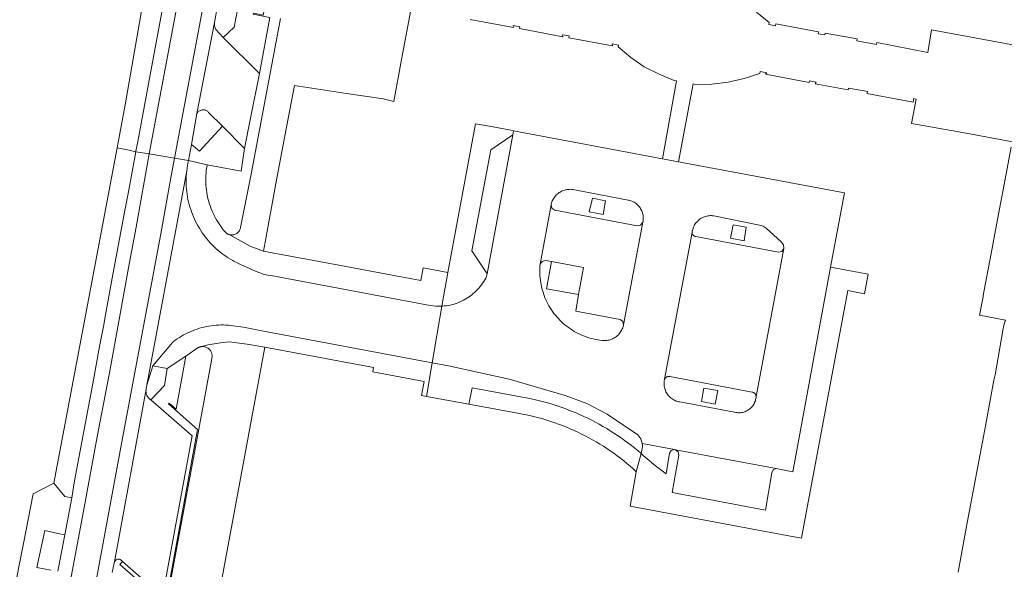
# Model space of a CAD drawing. Extents: x 146402 to 164798, y 455483 to 464134.
# Tile 276 of 575: x 157656 to 157761, y 460118 to 460177. Entities that reach past the tile are written whole.
import ezdxf

# ---------------------------------------------------------------- set-up
doc = ezdxf.new("R2010")
doc.units = 0
doc.header["$LTSCALE"] = 0.2
for name, color, linetype, lineweight in [('B-XX-VH-VERHARDING_BETONSTRAATSTEEN-GV', 252, 'CONTINUOUS', 18), ('B-XX-VH-VERHARDING_SIERBESTRATING-GV', 252, 'CONTINUOUS', 18), ('B-XX-VH-VERHARDING_TEGEL-GV', 252, 'CONTINUOUS', 18)]:
    doc.layers.add(name, color=color, linetype=linetype, lineweight=lineweight)

msp = doc.modelspace()

# ---------------------------------------------------------------- linework, layer by layer
at = {"layer": 'B-XX-VH-VERHARDING_BETONSTRAATSTEEN-GV'}
for points in [[(157690.929, 460261.316), (157688.213, 460261.793), (157669.528, 460162.435), (157672.236, 460161.97)], [(157676.537, 460176.175), (157676.533, 460176.575), (157674.658, 460166.774), (157674.665, 460166.787), (157674.705, 460166.853), (157674.753, 460166.915), (157674.806, 460166.972), (157674.864, 460167.023), (157674.928, 460167.067), (157674.996, 460167.105), (157675.067, 460167.136), (157675.141, 460167.159), (157675.218, 460167.174), (157675.295, 460167.181), (157675.372, 460167.181), (157675.45, 460167.172), (157675.526, 460167.156), (157675.599, 460167.132), (157675.67, 460167.1), (157675.738, 460167.062), (157675.801, 460167.016), (157675.859, 460166.964), (157675.911, 460166.907), (157677.391, 460165.417), (157679.78, 460163.012), (157680.42, 460166.275), (157681.363, 460171.079), (157677.488, 460174.95), (157676.69, 460175.806)], [(157724.69, 460161.93), (157708.676, 460164.926), (157708.599, 460164.507), (157705.844, 460149.555), (157705.793, 460149.277), (157705.696, 460149.087), (157705.591, 460148.9), (157705.48, 460148.718), (157705.362, 460148.539), (157705.237, 460148.366), (157705.106, 460148.197), (157704.969, 460148.033), (157704.826, 460147.874), (157704.677, 460147.721), (157704.522, 460147.573), (157704.362, 460147.432), (157704.196, 460147.296), (157704.026, 460147.167), (157703.851, 460147.044), (157703.672, 460146.928), (157703.488, 460146.819), (157703.3, 460146.717), (157703.109, 460146.621), (157702.914, 460146.533), (157702.716, 460146.453), (157702.515, 460146.379), (157702.312, 460146.314), (157702.106, 460146.256), (157701.898, 460146.205), (157701.689, 460146.163), (157701.478, 460146.128), (157701.266, 460146.102), (157701.053, 460146.083), (157700.976, 460146.078), (157699.952, 460140.006), (157701.683, 460139.681), (157708.217, 460138.241), (157714.244, 460136.479), (157716.553, 460135.612), (157718.751, 460134.492), (157722.055, 460132.25), (157722.372, 460131.832), (157722.53, 460131.331), (157725.979, 460130.683), (157726.101, 460130.66), (157736.908, 460128.629), (157738.712, 460128.29), (157742.77, 460150.28), (157744.26, 460158.25), (157726.41, 460161.59)], [(157705.844, 460149.555), (157708.599, 460164.507), (157706.244, 460162.883), (157704.196, 460152.011)], [(157672.236, 460161.97), (157669.528, 460162.435), (157668.133, 460154.565), (157667.385, 460150.6), (157666.298, 460144.641), (157665.256, 460138.91), (157664.01, 460132.453), (157662.469, 460124.047), (157660.928, 460115.869), (157659.433, 460107.849), (157657.779, 460099.149), (157656.495, 460092.077), (157659.245, 460091.608), (157662.65, 460110.182), (157666.774, 460132.475), (157670.761, 460153.862), (157671.894, 460160.07)], [(157673.526, 460160.349), (157673.553, 460160.628), (157669.257, 460137.586), (157669.922, 460139.669), (157672.021, 460142.196), (157672.119, 460142.273), (157672.33, 460142.43), (157672.546, 460142.58), (157672.766, 460142.724), (157672.99, 460142.861), (157673.219, 460142.992), (157673.451, 460143.115), (157673.687, 460143.231), (157673.926, 460143.34), (157674.169, 460143.442), (157674.414, 460143.536), (157674.663, 460143.623), (157674.913, 460143.702), (157675.167, 460143.773), (157675.422, 460143.837), (157675.679, 460143.893), (157675.937, 460143.941), (157676.197, 460143.981), (157676.458, 460144.014), (157676.72, 460144.038), (157676.983, 460144.054), (157677.245, 460144.063), (157677.508, 460144.063), (157677.771, 460144.055), (157678.034, 460144.04), (157678.296, 460144.016), (157678.557, 460143.984), (157678.817, 460143.945), (157679.671, 460143.816), (157681.64, 460143.439), (157699.952, 460140.006), (157700.976, 460146.078), (157700.35, 460146.078), (157699.727, 460146.146), (157682.974, 460149.296), (157681.863, 460149.496), (157680.946, 460149.843), (157680.043, 460150.225), (157679.323, 460150.559), (157678.614, 460150.915), (157678.5, 460150.978), (157678.258, 460151.119), (157678.019, 460151.266), (157677.786, 460151.421), (157677.556, 460151.582), (157677.332, 460151.749), (157677.112, 460151.923), (157676.897, 460152.103), (157676.687, 460152.289), (157676.483, 460152.481), (157676.285, 460152.678), (157676.092, 460152.881), (157675.905, 460153.09), (157675.724, 460153.304), (157675.549, 460153.523), (157675.38, 460153.747), (157675.218, 460153.975), (157675.063, 460154.209), (157674.914, 460154.446), (157674.773, 460154.688), (157674.638, 460154.933), (157674.51, 460155.183), (157674.389, 460155.436), (157674.276, 460155.692), (157674.17, 460155.951), (157674.071, 460156.214), (157673.98, 460156.479), (157673.897, 460156.746), (157673.821, 460157.016), (157673.753, 460157.288), (157673.692, 460157.561), (157673.64, 460157.836), (157673.595, 460158.113), (157673.559, 460158.391), (157673.53, 460158.67), (157673.51, 460158.949), (157673.497, 460159.229), (157673.492, 460159.509), (157673.495, 460159.789), (157673.506, 460160.069)], [(157714.666, 460158.636), (157714.795, 460158.637), (157714.923, 460158.63), (157715.051, 460158.615), (157720.992, 460157.475), (157721.06, 460157.463), (157721.182, 460157.434), (157721.301, 460157.398), (157721.418, 460157.354), (157721.532, 460157.303), (157721.643, 460157.244), (157721.75, 460157.179), (157721.852, 460157.107), (157721.949, 460157.028), (157722.041, 460156.944), (157722.128, 460156.854), (157722.209, 460156.758), (157722.283, 460156.657), (157722.351, 460156.552), (157722.412, 460156.443), (157722.466, 460156.33), (157722.512, 460156.214), (157722.551, 460156.095), (157722.582, 460155.974), (157722.606, 460155.851), (157722.622, 460155.727), (157722.629, 460155.602), (157722.629, 460155.477), (157722.62, 460155.353), (157722.604, 460155.229), (157722.58, 460155.106), (157720.506, 460144.087), (157720.492, 460144.018), (157720.462, 460143.893), (157720.424, 460143.771), (157720.378, 460143.651), (157720.324, 460143.534), (157720.264, 460143.421), (157720.196, 460143.311), (157720.122, 460143.207), (157720.042, 460143.107), (157719.955, 460143.012), (157719.863, 460142.923), (157719.766, 460142.839), (157719.663, 460142.762), (157719.556, 460142.692), (157719.444, 460142.628), (157719.329, 460142.571), (157719.211, 460142.522), (157719.089, 460142.48), (157718.966, 460142.446), (157718.84, 460142.419), (157718.713, 460142.401), (157718.585, 460142.39), (157718.457, 460142.387), (157718.329, 460142.393), (157718.201, 460142.406), (157717.973, 460142.433), (157717.732, 460142.47), (157717.491, 460142.514), (157717.253, 460142.566), (157717.016, 460142.626), (157716.782, 460142.694), (157716.549, 460142.769), (157716.319, 460142.852), (157716.093, 460142.942), (157715.869, 460143.04), (157715.648, 460143.145), (157715.431, 460143.257), (157715.218, 460143.376), (157715.009, 460143.503), (157714.804, 460143.636), (157714.604, 460143.775), (157714.408, 460143.921), (157714.218, 460144.074), (157714.032, 460144.232), (157713.852, 460144.397), (157713.677, 460144.567), (157713.507, 460144.743), (157713.344, 460144.925), (157713.187, 460145.111), (157713.035, 460145.303), (157712.891, 460145.5), (157712.752, 460145.701), (157712.621, 460145.907), (157712.496, 460146.117), (157712.378, 460146.331), (157712.267, 460146.548), (157712.163, 460146.769), (157712.067, 460146.994), (157711.978, 460147.221), (157711.897, 460147.451), (157711.823, 460147.684), (157711.757, 460147.919), (157711.698, 460148.156), (157711.648, 460148.395), (157711.605, 460148.636), (157711.57, 460148.877), (157711.543, 460149.12), (157711.524, 460149.364), (157711.513, 460149.608), (157711.51, 460149.852), (157711.515, 460150.096), (157711.528, 460150.34), (157711.549, 460150.583), (157712.715, 460156.972), (157712.728, 460157.034), (157712.761, 460157.159), (157712.802, 460157.281), (157712.85, 460157.4), (157712.905, 460157.516), (157712.968, 460157.629), (157713.037, 460157.737), (157713.113, 460157.841), (157713.195, 460157.94), (157713.283, 460158.034), (157713.377, 460158.122), (157713.476, 460158.204), (157713.58, 460158.279), (157713.689, 460158.348), (157713.802, 460158.41), (157713.918, 460158.466), (157714.037, 460158.513), (157714.159, 460158.553), (157714.284, 460158.586), (157714.41, 460158.611), (157714.538, 460158.628)], [(157712.8, 460156.604), (157712.715, 460156.972), (157711.549, 460150.583), (157711.756, 460150.886), (157712.112, 460150.975), (157712.774, 460150.889), (157716.215, 460150.251), (157715.678, 460147.319), (157715.37, 460145.528), (157720.136, 460144.658), (157720.432, 460144.444), (157720.506, 460144.087), (157722.58, 460155.106), (157722.35, 460154.788), (157721.965, 460154.709), (157713.113, 460156.391)], [(157729.83, 460155.807), (157729.958, 460155.807), (157730.085, 460155.799), (157730.211, 460155.783), (157735.139, 460154.789), (157735.503, 460154.666), (157735.85, 460154.457), (157737.449, 460152.991), (157737.689, 460152.677), (157737.758, 460152.287), (157734.759, 460136.381), (157734.756, 460136.32), (157734.75, 460136.284), (157734.734, 460136.164), (157734.71, 460136.045), (157734.678, 460135.928), (157734.639, 460135.813), (157734.592, 460135.702), (157734.538, 460135.593), (157734.477, 460135.489), (157734.409, 460135.388), (157734.335, 460135.293), (157734.254, 460135.202), (157734.168, 460135.117), (157734.076, 460135.038), (157733.98, 460134.965), (157733.878, 460134.898), (157733.773, 460134.839), (157733.664, 460134.786), (157733.551, 460134.741), (157733.436, 460134.703), (157733.319, 460134.673), (157733.199, 460134.651), (157733.079, 460134.637), (157732.958, 460134.631), (157732.837, 460134.632), (157732.716, 460134.642), (157732.596, 460134.659), (157732.478, 460134.685), (157732.425, 460134.699), (157726.549, 460135.788), (157726.424, 460135.814), (157726.301, 460135.847), (157726.18, 460135.888), (157726.063, 460135.937), (157725.948, 460135.992), (157725.837, 460136.055), (157725.73, 460136.125), (157725.628, 460136.201), (157725.531, 460136.284), (157725.439, 460136.372), (157725.353, 460136.466), (157725.273, 460136.565), (157725.2, 460136.67), (157725.133, 460136.778), (157725.073, 460136.891), (157725.02, 460137.007), (157724.974, 460137.126), (157724.937, 460137.247), (157724.906, 460137.371), (157724.884, 460137.497), (157724.87, 460137.623), (157724.863, 460137.751), (157724.865, 460137.878), (157724.874, 460138.005), (157724.888, 460138.11), (157724.899, 460138.171), (157724.917, 460138.231), (157727.882, 460153.992), (157727.882, 460154.054), (157727.89, 460154.116), (157727.905, 460154.176), (157727.915, 460154.225), (157727.947, 460154.348), (157727.986, 460154.469), (157728.033, 460154.587), (157728.088, 460154.702), (157728.149, 460154.814), (157728.217, 460154.921), (157728.292, 460155.024), (157728.373, 460155.122), (157728.461, 460155.215), (157728.553, 460155.302), (157728.652, 460155.383), (157728.755, 460155.458), (157728.862, 460155.526), (157728.974, 460155.588), (157729.089, 460155.642), (157729.207, 460155.689), (157729.328, 460155.728), (157729.452, 460155.76), (157729.577, 460155.783), (157729.703, 460155.799)], [(157727.891, 460153.931), (157727.882, 460153.992), (157724.917, 460138.231), (157724.943, 460138.288), (157724.976, 460138.341), (157725.015, 460138.389), (157725.061, 460138.432), (157725.111, 460138.468), (157725.166, 460138.498), (157725.224, 460138.521), (157725.284, 460138.536), (157725.346, 460138.543), (157725.409, 460138.543), (157725.47, 460138.534), (157725.484, 460138.531), (157734.349, 460136.836), (157734.409, 460136.825), (157734.467, 460136.806), (157734.522, 460136.78), (157734.573, 460136.747), (157734.619, 460136.708), (157734.66, 460136.663), (157734.694, 460136.613), (157734.722, 460136.558), (157734.742, 460136.501), (157734.755, 460136.442), (157734.759, 460136.381), (157737.758, 460152.287), (157737.54, 460151.967), (157737.163, 460151.88), (157728.273, 460153.552), (157728.262, 460153.554), (157728.202, 460153.571), (157728.145, 460153.596), (157728.092, 460153.627), (157728.043, 460153.666), (157727.999, 460153.71), (157727.962, 460153.759), (157727.931, 460153.813), (157727.907, 460153.871)], [(157669.182, 460137.059), (157669.194, 460137.153), (157665.784, 460118.597), (157665.811, 460118.653), (157665.845, 460118.704), (157665.885, 460118.751), (157665.931, 460118.792), (157665.982, 460118.827), (157666.037, 460118.856), (157666.095, 460118.876), (157666.155, 460118.889), (157666.217, 460118.894), (157666.279, 460118.892), (157666.339, 460118.881), (157666.398, 460118.862), (157666.454, 460118.836), (157666.506, 460118.804), (157666.554, 460118.764), (157666.667, 460118.664), (157670.938, 460114.901), (157672.5, 460123.223), (157674.134, 460132.151), (157669.701, 460136.013), (157669.627, 460136.064), (157669.554, 460136.124), (157669.486, 460136.19), (157669.424, 460136.261), (157669.368, 460136.338), (157669.318, 460136.419), (157669.276, 460136.504), (157669.241, 460136.592), (157669.213, 460136.683), (157669.194, 460136.775), (157669.182, 460136.87), (157669.178, 460136.964)], [(157725.979, 460130.683), (157722.53, 460131.331), (157722.543, 460131.153), (157722.536, 460130.975), (157722.42, 460130.236), (157722.63, 460130.051), (157722.838, 460129.865), (157723.932, 460128.933), (157725.079, 460128.065), (157725.464, 460130.272), (157725.644, 460130.575)], [(157736.908, 460128.629), (157726.101, 460130.66), (157726.38, 460130.431), (157726.443, 460130.075), (157725.72, 460126.075), (157735.753, 460124.166), (157736.435, 460128.192), (157736.602, 460128.486)]]:
    msp.add_lwpolyline(points, close=True, dxfattribs=at)
for points in [[(157683.635, 460177), (157680.476, 460160.271), (157679.346, 460154.522), (157679.335, 460154.471), (157679.31, 460154.386), (157679.277, 460154.305), (157679.237, 460154.226), (157679.191, 460154.152), (157679.137, 460154.082), (157679.078, 460154.017), (157679.013, 460153.957), (157678.942, 460153.905), (157678.868, 460153.858), (157678.789, 460153.819), (157678.707, 460153.786), (157678.622, 460153.762), (157678.536, 460153.745), (157678.448, 460153.736), (157678.361, 460153.735), (157678.273, 460153.742), (157678.186, 460153.757), (157678.101, 460153.78), (157680.39, 460152.53), (157681.795, 460151.998), (157682.051, 460153.368), (157683.04, 460158.66), (157683.15, 460159.25), (157684.04, 460163.99), (157684.15, 460164.58), (157685.136, 460169.785), (157690.741, 460168.942), (157694.67, 460168.35), (157695.804, 460168.073), (157696.64, 460172.57), (157696.75, 460173.16), (157697.64, 460177.89)], [(157762.17, 460163.17), (157761.28, 460158.42), (157761.17, 460157.84), (157761.07, 460157.306), (157760.28, 460153.09), (157760.18, 460152.51), (157759.29, 460147.79), (157759.18, 460147.21), (157759.159, 460147.097), (157758.79, 460145.1), (157761.562, 460144.587), (157761.402, 460144.034), (157761.297, 460143.454), (157760.44, 460138.72), (157760.33, 460138.14), (157759.45, 460133.42), (157759.34, 460132.84), (157758.46, 460128.11), (157758.35, 460127.53), (157757.46, 460122.8), (157757.35, 460122.22), (157756.47, 460117.49)], [(157675.925, 460109.206), (157681.941, 460141.662), (157680.038, 460142.005), (157678.106, 460142.242), (157677.17, 460142.134), (157675.838, 460141.918), (157675.212, 460141.744), (157675.251, 460141.745), (157675.341, 460141.743), (157675.431, 460141.732), (157675.519, 460141.714), (157675.606, 460141.688), (157675.689, 460141.654), (157675.77, 460141.613), (157675.846, 460141.565), (157675.918, 460141.51), (157675.985, 460141.45), (157676.046, 460141.383), (157676.102, 460141.312), (157676.15, 460141.236), (157676.192, 460141.155), (157676.226, 460141.072), (157676.253, 460140.986), (157676.272, 460140.897), (157676.284, 460140.808), (157676.287, 460140.718), (157676.282, 460140.627), (157676.269, 460140.538), (157676.249, 460140.45), (157674.849, 460132.883), (157670.641, 460110.155)]]:
    msp.add_lwpolyline(points, dxfattribs=at)
at = {"layer": 'B-XX-VH-VERHARDING_SIERBESTRATING-GV'}
for points in [[(157704.026, 460176.895), (157708.667, 460176.016), (157708.652, 460176.235), (157709.368, 460176.094), (157709.328, 460175.908), (157713.997, 460175.038), (157713.96, 460175.253), (157714.673, 460175.112), (157714.628, 460174.917), (157719.34, 460174.068), (157719.272, 460174.256), (157719.982, 460174.119), (157719.944, 460173.933), (157721.305, 460172.794), (157722.744, 460171.784), (157724.326, 460170.994), (157725.969, 460170.328), (157726.21, 460170.291), (157724.69, 460161.93), (157726.41, 460161.59), (157727.979, 460169.963), (157728.231, 460169.915), (157729.994, 460169.933), (157731.76, 460170.145), (157733.477, 460170.53), (157735.164, 460171.093), (157735.2, 460171.294), (157735.911, 460171.16), (157735.777, 460171.011), (157740.475, 460170.105), (157740.509, 460170.296), (157741.219, 460170.165), (157741.111, 460169.985), (157744.639, 460169.331), (157744.679, 460169.522), (157746.767, 460169.135), (157746.677, 460168.934), (157751.63, 460168.02), (157751.7, 460168.39), (157751.969, 460168.34), (157751.47, 460165.7), (157756.93, 460164.75), (157760.99, 460163.99), (157762.28, 460163.75)], [(157763.915, 460173.89), (157753.62, 460175.77), (157753.206, 460173.345), (157747.745, 460174.398), (157747.704, 460174.192), (157745.593, 460174.584), (157745.635, 460174.79), (157742.189, 460175.43), (157742.155, 460175.223), (157741.444, 460175.353), (157741.48, 460175.56), (157736.872, 460176.419), (157736.837, 460176.212), (157736.127, 460176.345), (157736.163, 460176.552), (157734.8, 460177.67)]]:
    msp.add_lwpolyline(points, dxfattribs=at)
at = {"layer": 'B-XX-VH-VERHARDING_TEGEL-GV'}
for points in [[(157688.213, 460261.793), (157686.616, 460262.074), (157686.532, 460261.61), (157684.423, 460249.999), (157684.276, 460249.191), (157683.651, 460245.747), (157683.446, 460244.541), (157682.369, 460238.558), (157681.81, 460235.655), (157681.005, 460231.474), (157680.957, 460231.228), (157679.849, 460225.289), (157678.983, 460220.696), (157677.398, 460212.285), (157674.236, 460195.32), (157673.48, 460191.348), (157673.387, 460190.827), (157673.211, 460189.842), (157672.796, 460187.828), (157670.18, 460173.842), (157668.295, 460163.778), (157668.101, 460162.737), (157668.091, 460162.681), (157669.528, 460162.435)], [(157685.013, 460190.244), (157683.289, 460191.871), (157681.469, 460189.943), (157679.138, 460190.385), (157678.84, 460188.813), (157678.439, 460186.8), (157676.856, 460178.34), (157679.011, 460177.912), (157678.671, 460176.071), (157677.488, 460174.95), (157681.363, 460171.079), (157682.492, 460177.114), (157680.699, 460177.454), (157680.717, 460177.552), (157681.758, 460177.355), (157683.338, 460185.716), (157682.293, 460185.919), (157682.312, 460186.017), (157685.232, 460185.45), (157685.599, 460187.546), (157682.71, 460188.07), (157682.728, 460188.169), (157684.576, 460187.821)], [(157679.78, 460163.012), (157677.391, 460165.417), (157674.944, 460162.722), (157674.086, 460163.465), (157673.741, 460161.732), (157673.739, 460161.723), (157675.758, 460161.264), (157679.394, 460160.577)], [(157706.499, 460165.334), (157704.6, 460165.69), (157701.62, 460149.71), (157700.976, 460146.078), (157701.053, 460146.083), (157701.266, 460146.102), (157701.478, 460146.128), (157701.689, 460146.163), (157701.898, 460146.205), (157702.106, 460146.256), (157702.312, 460146.314), (157702.515, 460146.379), (157702.716, 460146.453), (157702.914, 460146.533), (157703.109, 460146.621), (157703.3, 460146.717), (157703.488, 460146.819), (157703.672, 460146.928), (157703.851, 460147.044), (157704.026, 460147.167), (157704.196, 460147.296), (157704.362, 460147.432), (157704.522, 460147.573), (157704.677, 460147.721), (157704.826, 460147.874), (157704.969, 460148.033), (157705.106, 460148.197), (157705.237, 460148.366), (157705.362, 460148.539), (157705.48, 460148.718), (157705.591, 460148.9), (157705.696, 460149.087), (157705.793, 460149.277), (157705.844, 460149.555), (157704.196, 460152.011), (157706.244, 460162.883), (157708.599, 460164.507), (157708.676, 460164.926), (157708.577, 460164.945)], [(157667.356, 460162.833), (157666.078, 460163.097), (157659.28, 460127.07), (157660.45, 460125.631), (157661.189, 460125.506), (157661.495, 460127.317), (157663.447, 460137.786), (157664.185, 460141.74), (157664.604, 460143.898), (157664.829, 460145.142), (157665.533, 460149.09), (157666.868, 460156.177), (157667.285, 460158.354), (157668.091, 460162.681)], [(157675.758, 460161.264), (157673.739, 460161.723), (157673.682, 460161.458), (157673.631, 460161.183), (157673.588, 460160.906), (157673.553, 460160.628), (157673.526, 460160.349), (157673.506, 460160.069), (157673.495, 460159.789), (157673.492, 460159.509), (157673.497, 460159.229), (157673.51, 460158.949), (157673.53, 460158.67), (157673.559, 460158.391), (157673.595, 460158.113), (157673.64, 460157.836), (157673.692, 460157.561), (157673.753, 460157.288), (157673.821, 460157.016), (157673.897, 460156.746), (157673.98, 460156.479), (157674.071, 460156.214), (157674.17, 460155.951), (157674.276, 460155.692), (157674.389, 460155.436), (157674.51, 460155.183), (157674.638, 460154.933), (157674.773, 460154.688), (157674.914, 460154.446), (157675.063, 460154.209), (157675.218, 460153.975), (157675.38, 460153.747), (157675.549, 460153.523), (157675.724, 460153.304), (157675.905, 460153.09), (157676.092, 460152.881), (157676.285, 460152.678), (157676.483, 460152.481), (157676.687, 460152.289), (157676.897, 460152.103), (157677.112, 460151.923), (157677.332, 460151.749), (157677.556, 460151.582), (157677.786, 460151.421), (157678.019, 460151.266), (157678.258, 460151.119), (157678.5, 460150.978), (157678.614, 460150.915), (157679.323, 460150.559), (157680.043, 460150.225), (157680.946, 460149.843), (157681.863, 460149.496), (157682.974, 460149.296), (157699.727, 460146.146), (157700.35, 460146.078), (157700.976, 460146.078), (157701.62, 460149.71), (157698.96, 460150.21), (157698.71, 460148.83), (157687.211, 460150.984), (157682.926, 460151.787), (157682, 460151.96), (157681.795, 460151.998), (157680.39, 460152.53), (157678.101, 460153.78), (157678.086, 460153.785), (157678.071, 460153.79), (157678.055, 460153.795), (157678.04, 460153.801), (157678.025, 460153.807), (157678.011, 460153.813), (157677.996, 460153.82), (157677.981, 460153.826), (157677.967, 460153.833), (157677.953, 460153.841), (157677.938, 460153.848), (157677.932, 460153.852), (157677.924, 460153.856), (157677.91, 460153.864), (157677.896, 460153.872), (157677.883, 460153.88), (157677.869, 460153.889), (157677.856, 460153.898), (157677.843, 460153.907), (157677.83, 460153.916), (157677.817, 460153.926), (157677.804, 460153.936), (157677.791, 460153.946), (157677.779, 460153.956), (157677.658, 460154.094), (157677.491, 460154.295), (157677.33, 460154.501), (157677.176, 460154.712), (157677.028, 460154.927), (157676.887, 460155.146), (157676.752, 460155.37), (157676.625, 460155.598), (157676.504, 460155.83), (157676.391, 460156.065), (157676.285, 460156.304), (157676.187, 460156.546), (157676.095, 460156.791), (157676.012, 460157.038), (157675.936, 460157.288), (157675.867, 460157.54), (157675.807, 460157.794), (157675.754, 460158.05), (157675.709, 460158.307), (157675.672, 460158.565), (157675.643, 460158.825), (157675.622, 460159.085), (157675.609, 460159.346), (157675.603, 460159.607), (157675.606, 460159.868), (157675.617, 460160.129), (157675.636, 460160.39), (157675.663, 460160.65), (157675.697, 460160.908), (157675.74, 460161.166)], [(157714.923, 460158.63), (157714.795, 460158.637), (157714.666, 460158.636), (157714.538, 460158.628), (157714.41, 460158.611), (157714.284, 460158.586), (157714.159, 460158.553), (157714.037, 460158.513), (157713.918, 460158.466), (157713.802, 460158.41), (157713.689, 460158.348), (157713.58, 460158.279), (157713.476, 460158.204), (157713.377, 460158.122), (157713.283, 460158.034), (157713.195, 460157.94), (157713.113, 460157.841), (157713.037, 460157.737), (157712.968, 460157.629), (157712.905, 460157.516), (157712.85, 460157.4), (157712.802, 460157.281), (157712.761, 460157.159), (157712.728, 460157.034), (157712.715, 460156.972), (157712.8, 460156.604), (157713.113, 460156.391), (157721.965, 460154.709), (157722.35, 460154.788), (157722.58, 460155.106), (157722.604, 460155.229), (157722.62, 460155.353), (157722.629, 460155.477), (157722.629, 460155.602), (157722.622, 460155.727), (157722.606, 460155.851), (157722.582, 460155.974), (157722.551, 460156.095), (157722.512, 460156.214), (157722.466, 460156.33), (157722.412, 460156.443), (157722.351, 460156.552), (157722.283, 460156.657), (157722.209, 460156.758), (157722.128, 460156.854), (157722.041, 460156.944), (157721.949, 460157.028), (157721.852, 460157.107), (157721.75, 460157.179), (157721.643, 460157.244), (157721.532, 460157.303), (157721.418, 460157.354), (157721.301, 460157.398), (157721.182, 460157.434), (157721.06, 460157.463), (157720.992, 460157.475), (157715.051, 460158.615)], [(157716.821, 460156.236), (157717.164, 460157.697), (157718.566, 460157.386), (157718.337, 460155.932)], [(157730.085, 460155.799), (157729.958, 460155.807), (157729.83, 460155.807), (157729.703, 460155.799), (157729.577, 460155.783), (157729.452, 460155.76), (157729.328, 460155.728), (157729.207, 460155.689), (157729.089, 460155.642), (157728.974, 460155.588), (157728.862, 460155.526), (157728.755, 460155.458), (157728.652, 460155.383), (157728.553, 460155.302), (157728.461, 460155.215), (157728.373, 460155.122), (157728.292, 460155.024), (157728.217, 460154.921), (157728.149, 460154.814), (157728.088, 460154.702), (157728.033, 460154.587), (157727.986, 460154.469), (157727.947, 460154.348), (157727.915, 460154.225), (157727.905, 460154.176), (157727.89, 460154.116), (157727.882, 460154.054), (157727.882, 460153.992), (157727.891, 460153.931), (157727.907, 460153.871), (157727.931, 460153.813), (157727.962, 460153.759), (157727.999, 460153.71), (157728.043, 460153.666), (157728.092, 460153.627), (157728.145, 460153.596), (157728.202, 460153.571), (157728.262, 460153.554), (157728.273, 460153.552), (157737.163, 460151.88), (157737.54, 460151.967), (157737.758, 460152.287), (157737.689, 460152.677), (157737.449, 460152.991), (157735.85, 460154.457), (157735.503, 460154.666), (157735.139, 460154.789), (157730.211, 460155.783)], [(157732.002, 460153.4), (157732.286, 460154.815), (157733.686, 460154.588), (157733.467, 460153.093)], [(157712.774, 460150.889), (157712.112, 460150.975), (157711.756, 460150.886), (157711.549, 460150.583), (157711.528, 460150.34), (157711.515, 460150.096), (157711.51, 460149.852), (157711.513, 460149.608), (157711.524, 460149.364), (157711.543, 460149.12), (157711.57, 460148.877), (157711.605, 460148.636), (157711.648, 460148.395), (157711.698, 460148.156), (157711.757, 460147.919), (157711.823, 460147.684), (157711.897, 460147.451), (157711.978, 460147.221), (157712.067, 460146.994), (157712.163, 460146.769), (157712.267, 460146.548), (157712.378, 460146.331), (157712.496, 460146.117), (157712.621, 460145.907), (157712.752, 460145.701), (157712.891, 460145.5), (157713.035, 460145.303), (157713.187, 460145.111), (157713.344, 460144.925), (157713.507, 460144.743), (157713.677, 460144.567), (157713.852, 460144.397), (157714.032, 460144.232), (157714.218, 460144.074), (157714.408, 460143.921), (157714.604, 460143.775), (157714.804, 460143.636), (157715.009, 460143.503), (157715.218, 460143.376), (157715.431, 460143.257), (157715.648, 460143.145), (157715.869, 460143.04), (157716.093, 460142.942), (157716.319, 460142.852), (157716.549, 460142.769), (157716.782, 460142.694), (157717.016, 460142.626), (157717.253, 460142.566), (157717.491, 460142.514), (157717.732, 460142.47), (157717.973, 460142.433), (157718.201, 460142.406), (157718.329, 460142.393), (157718.457, 460142.387), (157718.585, 460142.39), (157718.713, 460142.401), (157718.84, 460142.419), (157718.966, 460142.446), (157719.089, 460142.48), (157719.211, 460142.522), (157719.329, 460142.571), (157719.444, 460142.628), (157719.556, 460142.692), (157719.663, 460142.762), (157719.766, 460142.839), (157719.863, 460142.923), (157719.955, 460143.012), (157720.042, 460143.107), (157720.122, 460143.207), (157720.196, 460143.311), (157720.264, 460143.421), (157720.324, 460143.534), (157720.378, 460143.651), (157720.424, 460143.771), (157720.462, 460143.893), (157720.492, 460144.018), (157720.506, 460144.087), (157720.432, 460144.444), (157720.136, 460144.658), (157715.37, 460145.528), (157715.678, 460147.319), (157712.227, 460147.962)], [(157746.813, 460149.524), (157742.77, 460150.28), (157738.712, 460128.29), (157736.908, 460128.629), (157736.602, 460128.486), (157736.435, 460128.192), (157735.753, 460124.166), (157725.72, 460126.075), (157726.443, 460130.075), (157726.38, 460130.431), (157726.101, 460130.66), (157725.979, 460130.683), (157725.644, 460130.575), (157725.464, 460130.272), (157725.079, 460128.065), (157723.932, 460128.933), (157722.838, 460129.865), (157722.63, 460130.051), (157722.42, 460130.236), (157721.885, 460128.295), (157721.224, 460124.596), (157734.805, 460122.053), (157737.496, 460121.549), (157739.649, 460121.146), (157739.977, 460122.899), (157744.63, 460147.75), (157746.419, 460147.415)], [(157677.771, 460144.055), (157677.508, 460144.063), (157677.245, 460144.063), (157676.983, 460144.054), (157676.72, 460144.038), (157676.458, 460144.014), (157676.197, 460143.981), (157675.937, 460143.941), (157675.679, 460143.893), (157675.422, 460143.837), (157675.167, 460143.773), (157674.913, 460143.702), (157674.663, 460143.623), (157674.414, 460143.536), (157674.169, 460143.442), (157673.926, 460143.34), (157673.687, 460143.231), (157673.451, 460143.115), (157673.219, 460142.992), (157672.99, 460142.861), (157672.766, 460142.724), (157672.546, 460142.58), (157672.33, 460142.43), (157672.119, 460142.273), (157672.021, 460142.196), (157669.922, 460139.669), (157671.465, 460139.395), (157673.448, 460140.715), (157674.787, 460141.626), (157674.803, 460141.634), (157674.819, 460141.642), (157674.835, 460141.65), (157674.851, 460141.657), (157674.867, 460141.664), (157674.884, 460141.671), (157674.9, 460141.677), (157674.917, 460141.684), (157674.934, 460141.69), (157674.951, 460141.695), (157674.968, 460141.701), (157675.002, 460141.71), (157675.019, 460141.715), (157675.036, 460141.719), (157675.054, 460141.723), (157675.071, 460141.726), (157675.089, 460141.73), (157675.106, 460141.733), (157675.124, 460141.735), (157675.141, 460141.738), (157675.159, 460141.74), (157675.177, 460141.742), (157675.194, 460141.743), (157675.212, 460141.744), (157675.838, 460141.918), (157677.17, 460142.134), (157678.106, 460142.242), (157680.038, 460142.005), (157681.941, 460141.662), (157693.642, 460139.493), (157693.558, 460139.041), (157699.074, 460138), (157698.798, 460136.493), (157699.342, 460136.392), (157699.952, 460140.006), (157681.64, 460143.439), (157679.671, 460143.816), (157678.817, 460143.945), (157678.557, 460143.984), (157678.296, 460144.016), (157678.034, 460144.04)], [(157701.683, 460139.681), (157699.952, 460140.006), (157699.342, 460136.392), (157703.895, 460135.548), (157704.223, 460137.318), (157710.224, 460136.203), (157710.596, 460136.126), (157711.046, 460136.026), (157711.493, 460135.919), (157711.939, 460135.803), (157712.383, 460135.68), (157712.824, 460135.549), (157713.263, 460135.41), (157713.699, 460135.264), (157714.133, 460135.11), (157714.564, 460134.949), (157714.993, 460134.78), (157715.418, 460134.604), (157715.84, 460134.421), (157716.259, 460134.23), (157716.675, 460134.032), (157717.087, 460133.826), (157717.495, 460133.614), (157717.9, 460133.394), (157718.301, 460133.168), (157718.698, 460132.935), (157719.09, 460132.694), (157719.479, 460132.447), (157719.863, 460132.194), (157720.242, 460131.933), (157720.617, 460131.666), (157720.988, 460131.393), (157721.353, 460131.113), (157721.714, 460130.827), (157722.069, 460130.534), (157722.42, 460130.236), (157722.536, 460130.975), (157722.543, 460131.153), (157722.53, 460131.331), (157722.372, 460131.832), (157722.055, 460132.25), (157718.751, 460134.492), (157716.553, 460135.612), (157714.244, 460136.479), (157708.217, 460138.241)], [(157725.47, 460138.534), (157725.409, 460138.543), (157725.346, 460138.543), (157725.284, 460138.536), (157725.224, 460138.521), (157725.166, 460138.498), (157725.111, 460138.468), (157725.061, 460138.432), (157725.015, 460138.389), (157724.976, 460138.341), (157724.943, 460138.288), (157724.917, 460138.231), (157724.899, 460138.171), (157724.888, 460138.11), (157724.874, 460138.005), (157724.865, 460137.878), (157724.863, 460137.751), (157724.87, 460137.623), (157724.884, 460137.497), (157724.906, 460137.371), (157724.937, 460137.247), (157724.974, 460137.126), (157725.02, 460137.007), (157725.073, 460136.891), (157725.133, 460136.778), (157725.2, 460136.67), (157725.273, 460136.565), (157725.353, 460136.466), (157725.439, 460136.372), (157725.531, 460136.284), (157725.628, 460136.201), (157725.73, 460136.125), (157725.837, 460136.055), (157725.948, 460135.992), (157726.063, 460135.937), (157726.18, 460135.888), (157726.301, 460135.847), (157726.424, 460135.814), (157726.549, 460135.788), (157732.425, 460134.699), (157732.478, 460134.685), (157732.596, 460134.659), (157732.716, 460134.642), (157732.837, 460134.632), (157732.958, 460134.631), (157733.079, 460134.637), (157733.199, 460134.651), (157733.319, 460134.673), (157733.436, 460134.703), (157733.551, 460134.741), (157733.664, 460134.786), (157733.773, 460134.839), (157733.878, 460134.898), (157733.98, 460134.965), (157734.076, 460135.038), (157734.168, 460135.117), (157734.254, 460135.202), (157734.335, 460135.293), (157734.409, 460135.388), (157734.477, 460135.489), (157734.538, 460135.593), (157734.592, 460135.702), (157734.639, 460135.813), (157734.678, 460135.928), (157734.71, 460136.045), (157734.734, 460136.164), (157734.75, 460136.284), (157734.756, 460136.32), (157734.759, 460136.381), (157734.755, 460136.442), (157734.742, 460136.501), (157734.722, 460136.558), (157734.694, 460136.613), (157734.66, 460136.663), (157734.619, 460136.708), (157734.573, 460136.747), (157734.522, 460136.78), (157734.467, 460136.806), (157734.409, 460136.825), (157734.349, 460136.836), (157725.484, 460138.531)], [(157710.224, 460136.203), (157704.223, 460137.318), (157703.895, 460135.548), (157709.512, 460134.51), (157709.657, 460134.482), (157710.096, 460134.393), (157710.533, 460134.296), (157710.968, 460134.191), (157711.402, 460134.079), (157711.833, 460133.959), (157712.262, 460133.831), (157712.689, 460133.695), (157713.113, 460133.552), (157713.535, 460133.401), (157713.953, 460133.243), (157714.37, 460133.077), (157714.782, 460132.904), (157715.192, 460132.724), (157715.599, 460132.536), (157716.002, 460132.341), (157716.401, 460132.139), (157716.797, 460131.929), (157717.189, 460131.713), (157717.577, 460131.49), (157717.962, 460131.26), (157718.341, 460131.023), (157718.717, 460130.779), (157719.088, 460130.528), (157719.455, 460130.271), (157719.817, 460130.008), (157720.174, 460129.738), (157720.527, 460129.462), (157720.874, 460129.179), (157721.216, 460128.891), (157721.553, 460128.596), (157721.885, 460128.295), (157722.42, 460130.236), (157722.069, 460130.534), (157721.714, 460130.827), (157721.353, 460131.113), (157720.988, 460131.393), (157720.617, 460131.666), (157720.242, 460131.933), (157719.863, 460132.194), (157719.479, 460132.447), (157719.09, 460132.694), (157718.698, 460132.935), (157718.301, 460133.168), (157717.9, 460133.394), (157717.495, 460133.614), (157717.087, 460133.826), (157716.675, 460134.032), (157716.259, 460134.23), (157715.84, 460134.421), (157715.418, 460134.604), (157714.993, 460134.78), (157714.564, 460134.949), (157714.133, 460135.11), (157713.699, 460135.264), (157713.263, 460135.41), (157712.824, 460135.549), (157712.383, 460135.68), (157711.939, 460135.803), (157711.493, 460135.919), (157711.046, 460136.026), (157710.596, 460136.126)], [(157728.896, 460135.856), (157729.157, 460137.287), (157730.639, 460137.016), (157730.377, 460135.54)]]:
    msp.add_lwpolyline(points, close=True, dxfattribs=at)
for points in [[(157690.929, 460261.316), (157672.236, 460161.97), (157673.739, 460161.723), (157673.741, 460161.732), (157674.086, 460163.465), (157674.658, 460166.774), (157676.533, 460176.575), (157676.856, 460178.34), (157678.439, 460186.8), (157678.84, 460188.813), (157679.138, 460190.385), (157679.798, 460193.86), (157681.324, 460201.928), (157681.7, 460203.883), (157683.194, 460211.93), (157683.537, 460213.908), (157685.185, 460222.669), (157686.12, 460227.585), (157687.102, 460232.798), (157687.454, 460234.699), (157688.994, 460243.159), (157690.498, 460251.3)], [(157671.02, 460191.2), (157666.95, 460167.72), (157666.078, 460163.097), (157667.356, 460162.833), (157668.091, 460162.681), (157668.101, 460162.737), (157668.295, 460163.778), (157670.18, 460173.842), (157672.796, 460187.828)], [(157660.928, 460115.869), (157662.469, 460124.047), (157664.01, 460132.453), (157665.256, 460138.91), (157666.298, 460144.641), (157667.385, 460150.6), (157668.133, 460154.565), (157669.528, 460162.435), (157668.091, 460162.681), (157667.285, 460158.354), (157666.868, 460156.177), (157665.533, 460149.09), (157664.829, 460145.142), (157664.604, 460143.898), (157664.185, 460141.74), (157663.447, 460137.786), (157661.495, 460127.317), (157661.189, 460125.506), (157660.454, 460121.528), (157659.696, 460117.596)], [(157665.538, 460117.461), (157665.751, 460118.462), (157665.753, 460118.478), (157665.764, 460118.538), (157665.784, 460118.597), (157669.194, 460137.153), (157669.257, 460137.586), (157673.553, 460160.628), (157673.588, 460160.906), (157673.631, 460161.183), (157673.682, 460161.458), (157673.739, 460161.723), (157672.236, 460161.97), (157671.894, 460160.07), (157670.761, 460153.862), (157666.774, 460132.475), (157662.65, 460110.182)], [(157669.405, 460103.955), (157674.713, 460132.833), (157671.598, 460135.589), (157671.664, 460135.664), (157672.417, 460135.006), (157673.448, 460140.715), (157671.465, 460139.395), (157671.182, 460137.576), (157669.701, 460136.013), (157674.134, 460132.151), (157672.5, 460123.223), (157670.938, 460114.901), (157666.667, 460118.664), (157666.369, 460118.327), (157670.846, 460114.41)], [(157658.958, 460117.732), (157657.458, 460118.008), (157658.3, 460121.987), (157659.716, 460121.665), (157660.454, 460121.528), (157661.189, 460125.506), (157660.45, 460125.631), (157659.28, 460127.07), (157657.04, 460125.92), (157656.011, 460120.598), (157655.524, 460118.065), (157652.281, 460101.257)]]:
    msp.add_lwpolyline(points, dxfattribs=at)

doc.saveas('drawing.dxf')
